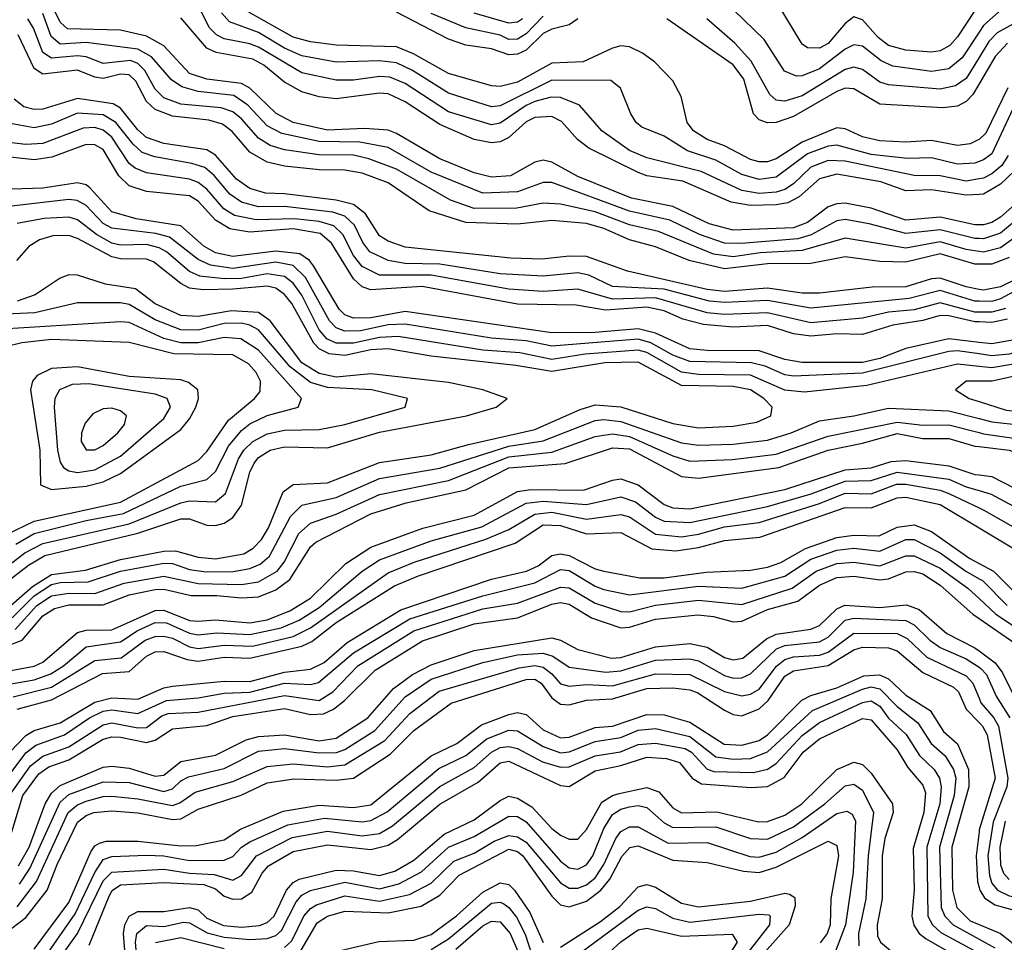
# Model space of a CAD drawing. Header units: inches. Extents: x 990535 to 1117859, y 769386 to 892122.
# Tile 783 of 1056: x 1077776 to 1080059, y 850789 to 852928. Entities that reach past the tile are written whole.
import ezdxf

# ---------------------------------------------------------------- set-up
doc = ezdxf.new("R2010")
doc.units = ezdxf.units.IN
doc.header["$MEASUREMENT"] = 0
doc.layers.add('B0875', color=7, linetype='Continuous')
doc.layers.add('B0885', color=7, linetype='Continuous')

msp = doc.modelspace()

# ---------------------------------------------------------------- linework, layer by layer
at = {"layer": 'B0875', "color": 5}
for points, elevation in [([(1080000, 852452.5), (1079990, 852452.4), (1079910, 852470), (1079830, 852463.6), (1079750, 852491), (1079690, 852502.6), (1079670, 852501.3), (1079650, 852493.8), (1079602.3, 852457.7), (1079570, 852445.5), (1079430, 852439.7), (1079374.8, 852454.8), (1079290, 852494.7), (1079194.1, 852514.1), (1079070, 852564.4), (1079010, 852597.4), (1078990, 852602.1), (1078970, 852597.9), (1078914, 852566), (1078870, 852562.6), (1078830, 852572.9), (1078750, 852605.6), (1078650, 852664.4), (1078630, 852671.6), (1078575.5, 852675.5), (1078490, 852672.2), (1078409.9, 852690), (1078370.6, 852710.6), (1078310, 852768.9), (1078290, 852780.4), (1078209.8, 852789.8), (1078170, 852803.4), (1078110, 852867.7), (1078070, 852889.4), (1078010, 852904), (1077886.9, 852906.9), (1077870, 852921.9), (1077830, 853005.6)], 3720), ([(1080000, 852559), (1079970, 852553.7), (1079910, 852566.2), (1079850, 852566.7), (1079690, 852599.7), (1079650, 852601.5), (1079610, 852586.1), (1079570, 852547.5), (1079550, 852534.4), (1079530, 852528), (1079490, 852525.1), (1079450, 852531.8), (1079356.1, 852576.1), (1079230, 852607.4), (1079190, 852624.8), (1079125.8, 852670), (1079073.9, 852730), (1079030, 852747.8), (1079008.5, 852748.5), (1078970, 852738.2), (1078950, 852729.3), (1078890, 852688.1), (1078870, 852684.1), (1078770, 852714.2), (1078670, 852779.8), (1078634.5, 852794.5), (1078610, 852796.6), (1078550, 852787.7), (1078510, 852787.4), (1078430, 852804.6), (1078330, 852864), (1078310, 852872.1), (1078250, 852883.9), (1078232.6, 852892.6), (1078215.6, 852910), (1078193.8, 852953.8)], 3660), ([(1080000, 852650.3), (1079999.7, 852650), (1079979.5, 852640.5), (1079950, 852636.5), (1079890, 852647.9), (1079830, 852644), (1079770, 852646.8), (1079730, 852656.1), (1079690, 852675), (1079670, 852677.2), (1079590, 852644), (1079530, 852605.6), (1079510, 852598.7), (1079490, 852598.5), (1079470, 852603.5), (1079410, 852635.9), (1079370, 852650.2), (1079338.4, 852670), (1079323.7, 852690), (1079309.5, 852750), (1079290, 852785.9), (1079247.5, 852830), (1079220.2, 852850), (1079190, 852864.7), (1079170, 852867.7), (1079150, 852862.2), (1079082.4, 852830), (1079010, 852827.4), (1078930, 852782.8), (1078890, 852772.8), (1078870, 852774.6), (1078770, 852802.9), (1078688.9, 852848.9), (1078650, 852864.9), (1078510, 852868.8), (1078450, 852876.6), (1078410, 852887.8), (1078293.4, 852953.4)], 3620), ([(1079990, 852949.6), (1079950, 852887.9), (1079932.1, 852867.9), (1079910, 852855.9), (1079890, 852852.7), (1079830, 852857.5), (1079790, 852868.4), (1079766.4, 852886.4), (1079730, 852927.4), (1079710, 852934.5), (1079690, 852919.2), (1079650, 852872.9), (1079630, 852861.6), (1079602.5, 852862.5), (1079590, 852871.6), (1079530, 852971.2)], 3520), ([(1080000, 852390.8), (1079970, 852394.9), (1079910, 852413), (1079830, 852398.7), (1079690, 852421.2), (1079590, 852392.6), (1079492.3, 852387.7), (1079430, 852378.1), (1079384.4, 852384.4), (1079257.2, 852437.2), (1079190, 852452.3), (1079110, 852482.3), (1079030, 852500.4), (1078990, 852502.3), (1078928.8, 852491.2), (1078830, 852490.5), (1078774.9, 852510), (1078650, 852581.1), (1078585.6, 852605.6), (1078550, 852613.8), (1078470, 852615), (1078390, 852626.4), (1078356.4, 852636.4), (1078330, 852653.2), (1078290, 852698.1), (1078270, 852714.1), (1078243.5, 852723.5), (1078150, 852732.2), (1078110, 852746.5), (1078090, 852766.6), (1078066.5, 852810), (1078050, 852826.2), (1078033.2, 852833.2), (1077970, 852826.1), (1077930, 852841.6), (1077910, 852844), (1077850, 852838.4), (1077830, 852852), (1077808.5, 852908.5), (1077795.4, 852930)], 3760), ([(1080000, 852420.5), (1079990, 852420.7), (1079910, 852441), (1079830, 852432.2), (1079745.1, 852454.9), (1079690, 852464.5), (1079670, 852461.9), (1079611, 852429), (1079580.2, 852419.8), (1079449.2, 852409.2), (1079410, 852410.1), (1079352, 852430), (1079283.3, 852463.3), (1079190, 852484.5), (1079010, 852550.4), (1078990, 852550.7), (1078930, 852529), (1078850, 852525.6), (1078730, 852574.5), (1078630, 852631.5), (1078564.3, 852644.3), (1078470, 852645.3), (1078383.8, 852663.8), (1078350, 852682.2), (1078304.8, 852730), (1078272.2, 852752.2), (1078190, 852761.2), (1078152, 852772), (1078128.4, 852788.4), (1078081.5, 852841.5), (1078050, 852859.4), (1077930, 852874.9), (1077870, 852871.5), (1077848.8, 852888.8), (1077830, 852942.4)], 3740), ([(1080000, 852522.7), (1079970, 852521), (1079890, 852533.5), (1079830, 852531.3), (1079772.1, 852552.1), (1079670, 852570.1), (1079630, 852559), (1079582.7, 852517.3), (1079556.5, 852503.5), (1079530, 852498.5), (1079470, 852497.2), (1079425.3, 852505.3), (1079313.6, 852553.6), (1079230, 852565.9), (1079210, 852573.4), (1079095.5, 852630), (1079069.3, 852650), (1079031.8, 852691.8), (1079010, 852703.5), (1078970, 852701.6), (1078950, 852691.4), (1078910, 852655.2), (1078890, 852645.1), (1078870, 852642.3), (1078830, 852650.4), (1078750, 852685.3), (1078670, 852737.9), (1078630, 852755.9), (1078610, 852757.8), (1078510, 852744.7), (1078470, 852749.1), (1078430, 852760.5), (1078390, 852783.4), (1078342.2, 852822.2), (1078316.8, 852836.8), (1078231.6, 852851.6), (1078210, 852862.1), (1078150, 852932.5)], 3680), ([(1080000, 852599.1), (1079990, 852595.3), (1079950, 852592.8), (1079890, 852607.5), (1079834, 852606), (1079750, 852615.2), (1079670, 852637.2), (1079650, 852635.1), (1079602.6, 852617.4), (1079530, 852562.9), (1079490, 852557.6), (1079450, 852569.2), (1079390, 852602.6), (1079324.2, 852624.2), (1079270, 852657.7), (1079218.6, 852678.6), (1079204.9, 852690), (1079193.2, 852710), (1079169.2, 852769.2), (1079146.8, 852786.8), (1079010, 852788), (1078890, 852727.9), (1078870, 852726.3), (1078770, 852758), (1078686.5, 852810), (1078650, 852827.6), (1078610, 852832.8), (1078510, 852829.5), (1078430, 852844.3), (1078390, 852862), (1078330, 852898.4), (1078262.8, 852922.8), (1078244, 852944)], 3640), ([(1079070, 852929.6), (1079050, 852915.7), (1079010, 852906.3), (1078990, 852895.6), (1078950, 852857.3), (1078930, 852848.1), (1078910, 852846.7), (1078870, 852860.4), (1078810, 852868.8), (1078770, 852883.1), (1078650, 852945.2)], 3580), ([(1078990, 852936.2), (1078950, 852894.8), (1078930, 852882.9), (1078910, 852882.3), (1078890, 852892.3), (1078810, 852909.3), (1078730, 852942.6)], 3560), ([(1078941.9, 852930), (1078930, 852922.2), (1078910, 852920), (1078830, 852943.3)], 3540), ([(1080000, 852779), (1079985.5, 852754.5), (1079970, 852738.3), (1079950, 852727.8), (1079916, 852724), (1079770, 852732.2), (1079710, 852767.5), (1079690, 852768.9), (1079670, 852761.4), (1079570, 852703.4), (1079530, 852689.3), (1079510, 852688.5), (1079490, 852695.9), (1079477.3, 852710), (1079455.1, 852790), (1079430, 852823.3), (1079276.2, 852930)], 3580), ([(1080000, 852840.1), (1079970, 852791.6), (1079945.7, 852774.3), (1079910, 852766.6), (1079790, 852777.3), (1079770, 852783.1), (1079730, 852812.3), (1079710, 852818.1), (1079690, 852812.8), (1079590, 852751.8), (1079550, 852739.2), (1079530, 852741.7), (1079514.7, 852754.7), (1079472.1, 852832.1), (1079433.8, 852873.8), (1079369.4, 852930)], 3560), ([(1080000, 852899.3), (1079960.8, 852839.2), (1079930, 852814.3), (1079890, 852807.5), (1079800.3, 852820.3), (1079772.9, 852832.9), (1079730, 852866.4), (1079710, 852869.4), (1079690, 852859.3), (1079630, 852814.3), (1079590, 852797.5), (1079576.9, 852796.9), (1079548.7, 852808.7), (1079502.2, 852882.2), (1079431.3, 852950)], 3540), ([(1080000, 852361.3), (1079990, 852361.3), (1079910, 852385), (1079830, 852365.6), (1079770, 852367.2), (1079690, 852378.6), (1079610, 852363.1), (1079510, 852361.8), (1079410, 852350.1), (1079328.4, 852370), (1079250, 852401.3), (1079190, 852417.7), (1079130, 852443.8), (1079090, 852455.2), (1079010, 852462.3), (1078930, 852454.3), (1078810, 852457.7), (1078725.1, 852485.1), (1078630, 852550), (1078570, 852572.1), (1078530, 852579.5), (1078470, 852580.1), (1078390, 852588.2), (1078350, 852597.4), (1078310, 852620.6), (1078268.6, 852668.6), (1078246.1, 852686.1), (1078214.8, 852694.8), (1078130, 852704.3), (1078090, 852719.4), (1078070, 852738.6), (1078045.7, 852785.7), (1078030, 852800.1), (1078010, 852801.5), (1077970, 852791.8), (1077950, 852794.8), (1077910, 852810.6), (1077830, 852801.3), (1077810, 852814.5), (1077772.8, 852892.7)], 3780), ([(1080000, 852302.9), (1079970, 852308.6), (1079910, 852328.6), (1079890, 852327), (1079830, 852308.7), (1079752.4, 852307.6), (1079630, 852294.3), (1079590, 852294.2), (1079510, 852305.8), (1079410, 852298), (1079370, 852302.6), (1079184.9, 852344.9), (1079090, 852379.4), (1079050, 852379.8), (1078987.2, 852372.8), (1078914.9, 852374.9), (1078670, 852400.5), (1078630, 852414.2), (1078610, 852426.9), (1078577.6, 852477.6), (1078550, 852499.6), (1078510, 852509.3), (1078390, 852524.6), (1078346, 852526), (1078310, 852536.8), (1078278.5, 852558.5), (1078230, 852614.2), (1078210, 852626.1), (1078110, 852641.2), (1078070, 852655), (1078050, 852672.4), (1078010, 852722.9), (1077993, 852733), (1077910, 852745.6), (1077830, 852720.6), (1077810, 852719.4), (1077785.6, 852725.6), (1077763.4, 852743.4)], 3820), ([(1080000, 852275.5), (1079990, 852275.6), (1079910, 852300.6), (1079838.2, 852281.8), (1079610, 852258.9), (1079510, 852277), (1079410, 852272.6), (1079375.4, 852275.4), (1079270, 852303.2), (1079150, 852309.2), (1079095.7, 852335.7), (1079070, 852340.9), (1078990, 852333.7), (1078890, 852338.7), (1078750, 852361.4), (1078670, 852363.1), (1078630, 852369.6), (1078588.1, 852390), (1078571.4, 852411.4), (1078551.9, 852451.9), (1078530, 852472.7), (1078502, 852482), (1078390, 852495.2), (1078330, 852493.8), (1078290, 852505.1), (1078263.6, 852523.6), (1078227, 852567), (1078205.2, 852585.2), (1078174.9, 852594.9), (1078089.7, 852609.7), (1078060.4, 852620.4), (1078039.1, 852639.1), (1077999.4, 852690), (1077970, 852707.4), (1077910, 852711.4), (1077850, 852685.6), (1077810, 852677.3), (1077750, 852687.8)], 3840), ([(1080000, 852250.2), (1079990, 852250.3), (1079910, 852271.4), (1079850, 852255.4), (1079790.3, 852249.7), (1079730, 852236.3), (1079610, 852225.4), (1079510, 852248.2), (1079410, 852244.6), (1079370, 852248.6), (1079250, 852283), (1079150, 852280.4), (1079070, 852303.5), (1078990, 852297.9), (1078910, 852303.4), (1078730, 852336.1), (1078610, 852335.9), (1078570, 852356.2), (1078550, 852381), (1078525.1, 852430), (1078504.2, 852450), (1078470, 852460.5), (1078413.4, 852466.6), (1078324, 852464), (1078274, 852474), (1078249.6, 852489.6), (1078210, 852535.3), (1078190, 852550.8), (1078170, 852558), (1078070, 852573), (1078043.7, 852583.7), (1078030, 852594.9), (1077990, 852656), (1077970, 852671.8), (1077950, 852677.8), (1077923.4, 852676.6), (1077830, 852641), (1077790, 852638.8), (1077743.8, 852643.8)], 3860), ([(1080000, 852227.3), (1079990, 852227.6), (1079930, 852241.7), (1079910, 852242.1), (1079870, 852230.9), (1079800.1, 852219.9), (1079730, 852198), (1079670, 852199.8), (1079610, 852194.1), (1079570, 852200), (1079510, 852219.2), (1079430, 852215.4), (1079361.3, 852221.3), (1079313.6, 852233.6), (1079270, 852253), (1079230, 852261.4), (1079134.4, 852254.4), (1079066, 852266), (1078930, 852268.3), (1078709.2, 852309.2), (1078590, 852301.4), (1078570, 852308.8), (1078550, 852327.2), (1078499.2, 852410), (1078472.5, 852432.5), (1078410, 852442.8), (1078310, 852435.2), (1078263.3, 852443.3), (1078230, 852463.6), (1078190, 852507.2), (1078170, 852519.5), (1078070, 852530), (1078030, 852543.1), (1078005.7, 852565.7), (1077970, 852626.7), (1077950, 852638.1), (1077930, 852638.6), (1077851, 852609), (1077810, 852603.1), (1077677.9, 852617.9)], 3880), ([(1080000, 852180), (1079930, 852188.5), (1079830, 852166.1), (1079770, 852142.8), (1079730, 852133.4), (1079590, 852133.6), (1079550, 852140.5), (1079490, 852160.5), (1079370, 852161), (1079330, 852165.3), (1079250, 852201.5), (1079210, 852211.6), (1079110, 852203.1), (1079010, 852202.4), (1078670, 852251.6), (1078590, 852236.5), (1078550, 852236.1), (1078530, 852243.9), (1078516.9, 852256.9), (1078457.5, 852357.5), (1078448.2, 852370), (1078425.3, 852385.3), (1078370, 852391.3), (1078270, 852379), (1078230, 852387.6), (1078203.1, 852403.1), (1078150, 852450.3), (1078046.3, 852466.3), (1077990, 852482.9), (1077938.5, 852538.5), (1077930, 852545.3), (1077910, 852550), (1077830, 852537.7), (1077710, 852533.8)], 3920), ([(1080000, 852153.2), (1079950, 852160.1), (1079930, 852158.6), (1079730, 852108.5), (1079570, 852101.7), (1079550, 852104.8), (1079504.6, 852124.6), (1079472.5, 852132.5), (1079330, 852135.3), (1079290, 852150.3), (1079239.3, 852179.3), (1079210, 852187.7), (1079010, 852170.9), (1078950, 852183.6), (1078870, 852189.8), (1078670, 852222.3), (1078630, 852220.6), (1078566.4, 852206.4), (1078530, 852206.3), (1078510, 852213.7), (1078494.3, 852230), (1078438.7, 852330), (1078410, 852358), (1078370, 852366.1), (1078270, 852351.6), (1078218.8, 852358.8), (1078190, 852372), (1078123.8, 852423.8), (1078092.1, 852432.1), (1077990, 852445.1), (1077970, 852455.5), (1077930, 852497), (1077909, 852509), (1077890, 852510.9), (1077730, 852493)], 3940), ([(1080000, 852124), (1079950, 852129.3), (1079739.6, 852080.4), (1079595.6, 852064.4), (1079550, 852069.3), (1079470, 852104.3), (1079350, 852105.7), (1079310, 852111.1), (1079230, 852156.6), (1079210, 852162.2), (1079087.1, 852152.9), (1079010, 852140.4), (1078935.4, 852155.4), (1078850, 852161.8), (1078653.4, 852193.4), (1078610, 852191.2), (1078550, 852178), (1078510, 852178.3), (1078488.2, 852188.2), (1078470, 852208.9), (1078430, 852289.7), (1078410, 852316.9), (1078390, 852332.5), (1078350, 852338.8), (1078290, 852328.4), (1078250, 852326.9), (1078193.4, 852333.4), (1078170, 852344.4), (1078116.6, 852390), (1078099.3, 852399.3), (1078070, 852406.5), (1078010, 852405), (1077990, 852410), (1077953.9, 852430), (1077910, 852464), (1077890, 852470.2), (1077832.7, 852467.3), (1077770, 852455.3)], 3960), ([(1077730, 851548.4), (1077805.9, 851614.1), (1077850, 851641.8), (1077928.4, 851651.6), (1078010, 851676.8), (1078110, 851696), (1078137, 851697), (1078190, 851681.9), (1078230, 851678), (1078295.6, 851690), (1078317.5, 851702.6), (1078337, 851723), (1078352.8, 851750), (1078386.7, 851833.4), (1078410, 851850.6), (1078490, 851854.6), (1078610, 851901.2), (1078730, 851919.3), (1078816.4, 851943.6), (1078970, 851977.9), (1079075.3, 852024.7), (1079110, 852035.1), (1079170, 852030.6), (1079290, 851991.6), (1079350, 851981.6), (1079430, 851985.7), (1079484.7, 851995.3), (1079517.7, 852010), (1079520.2, 852030), (1079500.8, 852050), (1079470, 852070.2), (1079430, 852077.8), (1079310, 852079.9), (1079210, 852134), (1079132.3, 852132.3), (1079010, 852112.2), (1078926.2, 852126.2), (1078730, 852148), (1078630, 852164.9), (1078590, 852162.7), (1078530, 852149.6), (1078493.4, 852153.4), (1078470, 852165.3), (1078458, 852178), (1078406.7, 852270), (1078390, 852290.9), (1078370, 852305.4), (1078350, 852310.5), (1078270, 852303.1), (1078201.6, 852301.6), (1078170, 852305.6), (1078150, 852316.1), (1078086.6, 852366.6), (1078070, 852372.9), (1078010, 852373.3), (1077990, 852378.2), (1077910, 852421.1), (1077890, 852427.6), (1077853.2, 852426.8), (1077822, 852418), (1077797.5, 852402.5), (1077769, 852370)], 3980), ([(1077700.9, 851590), (1077796.2, 851663.8), (1077834.3, 851685.7), (1078050, 851737.4), (1078150, 851770.8), (1078170, 851770.9), (1078210, 851756.6), (1078230, 851755.4), (1078250, 851761), (1078270, 851774.1), (1078290, 851802.3), (1078310, 851879.5), (1078319.9, 851900.1), (1078330, 851913.3), (1078356.6, 851930), (1078390, 851937.7), (1078490, 851935.5), (1078610, 851971.9), (1078812.2, 852010), (1078880.3, 852030), (1078906.4, 852050), (1078849.8, 852070), (1078770, 852087.1), (1078590, 852107.1), (1078510, 852099.4), (1078470, 852107.5), (1078430, 852132.5), (1078356.6, 852230), (1078330, 852249.2), (1078266.9, 852253.1), (1078190, 852239.8), (1078150, 852242), (1078090, 852269), (1078044.3, 852304.3), (1077975.2, 852315.2), (1077910, 852335.9), (1077890, 852336.3), (1077870, 852328.8), (1077812.4, 852290), (1077770, 852275.8)], 4020), ([(1077690, 851617.3), (1077787.9, 851692.1), (1077830, 851714), (1078030, 851759.6), (1078150, 851808), (1078170, 851812.5), (1078230, 851810.4), (1078253.1, 851830), (1078283.4, 851910), (1078296.1, 851930), (1078316.5, 851950), (1078350, 851968.2), (1078390, 851976.2), (1078470, 851978), (1078529.8, 851990), (1078669.7, 852030), (1078675.1, 852050), (1078592.4, 852070), (1078490, 852075.5), (1078450, 852087.2), (1078403, 852123), (1078330, 852209), (1078310, 852220.1), (1078290, 852224.5), (1078250, 852223.5), (1078190, 852208.3), (1078150, 852208.7), (1078090, 852232), (1078030, 852267.8), (1078010, 852272), (1077910, 852271.5), (1077811.4, 852248.6), (1077710, 852243.5)], 4040), ([(1077767.4, 851712.6), (1077810, 851736.9), (1077930, 851767), (1078016.6, 851783.4), (1078150, 851846.7), (1078210, 851861.8), (1078230, 851880.9), (1078260.5, 851939.5), (1078290, 851975.5), (1078310, 851991), (1078350, 852010.8), (1078422, 852030), (1078429.3, 852050), (1078330, 852162.1), (1078288.4, 852188.4), (1078250, 852191.3), (1078190, 852179), (1078150, 852178.8), (1078110, 852189.3), (1078030, 852226.1), (1078010, 852227.9), (1077710, 852208.7)], 4060), ([(1077745.3, 851734.7), (1077810, 851765.9), (1078010.1, 851809.9), (1078190, 851906.5), (1078210, 851927.3), (1078260.3, 851999.7), (1078320.8, 852050), (1078333.7, 852066.3), (1078334.5, 852090), (1078324, 852110), (1078306.5, 852130), (1078270, 852150.8), (1078133.2, 852153.2), (1078030, 852180), (1077850, 852186.3), (1077780.8, 852179.2), (1077743.6, 852170)], 4080), ([(1080000, 852090.2), (1079969.8, 852090.2), (1079945.8, 852070), (1079977.3, 852050), (1080000, 852042.9)], 3980), ([(1077758.4, 851541.6), (1077810, 851592.8), (1077850, 851618.5), (1077870, 851623.4), (1077934.9, 851625.1), (1078010, 851649.3), (1078110, 851668.4), (1078130, 851667.7), (1078170, 851653.6), (1078208.3, 851648.3), (1078271.2, 851648.8), (1078310, 851655.7), (1078333.9, 851666.1), (1078355.2, 851684.8), (1078403.8, 851776.2), (1078430, 851802.9), (1078510, 851820.4), (1078610, 851864.6), (1078750, 851888.7), (1078910, 851939.6), (1078990, 851952.1), (1079110, 851999.1), (1079130, 852001.3), (1079170, 851996.4), (1079310, 851946.9), (1079350, 851941.6), (1079430, 851944.2), (1079510, 851953.5), (1079564.9, 851970), (1079630, 851998.2), (1079710, 852009.5), (1079790, 852027.8), (1079930, 852021), (1080000, 852003.2)], 3960), ([(1077765.5, 851514.5), (1077815.8, 851570), (1077850, 851592.7), (1077890, 851598.8), (1077950, 851597.7), (1078018.1, 851621.9), (1078110, 851638.3), (1078190, 851620.8), (1078290, 851618.9), (1078330, 851624.9), (1078373.1, 851650), (1078389.1, 851670.9), (1078423.1, 851736.9), (1078450, 851761.3), (1078510, 851782.1), (1078610, 851827.6), (1078770, 851860), (1078910, 851914.6), (1079010, 851925.3), (1079110, 851962), (1079150, 851967.7), (1079190, 851961.5), (1079290, 851916.8), (1079330, 851904.9), (1079428.6, 851908.6), (1079530, 851921.2), (1079650, 851962.7), (1079810, 851995.1), (1079870, 851988.2), (1079930, 851988.6), (1080000, 851970.7)], 3940), ([(1077710, 851462.3), (1077782.2, 851490), (1077830, 851546.4), (1077856.9, 851563.1), (1077890, 851571.4), (1077970, 851571.3), (1078030, 851594.9), (1078090, 851607.3), (1078110, 851607.7), (1078173.6, 851593.6), (1078233.5, 851593.5), (1078290, 851587.6), (1078330, 851590.4), (1078370, 851606.4), (1078402.4, 851630), (1078450, 851706.1), (1078462.8, 851717.2), (1078590, 851782.2), (1078672.1, 851807.9), (1078810, 851838.4), (1078910, 851888.8), (1079040.9, 851899.1), (1079150, 851935.6), (1079190, 851933), (1079310, 851869.2), (1079350, 851865.2), (1079536.1, 851890), (1079650, 851930.5), (1079730, 851946.4), (1079810, 851969), (1079870, 851957.4), (1079930, 851957.2), (1079990, 851939.6), (1080000, 851938.4)], 3920), ([(1077743, 851417), (1077810, 851429.7), (1077830, 851438.8), (1077910, 851507.6), (1077930, 851512.7), (1077990, 851513.7), (1078090, 851558.3), (1078110, 851559), (1078170, 851535.6), (1078190, 851533.4), (1078230, 851536.6), (1078310, 851529.8), (1078350, 851536.9), (1078402.4, 851557.6), (1078450, 851587.1), (1078532.5, 851667.5), (1078590, 851705.4), (1078710.7, 851749.3), (1078830, 851779.8), (1078930, 851834.5), (1078961.1, 851838.9), (1079082.8, 851837.2), (1079150, 851860.8), (1079170, 851863.6), (1079210, 851849.6), (1079270, 851804.5), (1079290, 851796.6), (1079330, 851794.5), (1079550, 851838.6), (1079690, 851884.6), (1079750, 851889.4), (1079796, 851904), (1079830, 851906), (1079930, 851894.1), (1079990, 851873.7), (1080000, 851872.6)], 3880), ([(1077752, 851388), (1077810, 851398), (1077848.5, 851411.5), (1077877.5, 851430), (1077930, 851474.4), (1078010, 851485.5), (1078048.3, 851511.7), (1078090, 851530.6), (1078116.1, 851530), (1078170, 851505.9), (1078190, 851501.9), (1078233.2, 851506.8), (1078310, 851502.8), (1078382, 851518), (1078423.9, 851536.1), (1078470, 851565.3), (1078570.2, 851649.8), (1078610, 851675.9), (1078730, 851719.9), (1078847.4, 851752.6), (1078950, 851807.2), (1078990, 851811.6), (1079090, 851804.3), (1079170, 851822.1), (1079203.7, 851810), (1079250, 851775.1), (1079270, 851765.8), (1079330, 851762.8), (1079510, 851799.3), (1079611.1, 851828.9), (1079690, 851858.6), (1079750, 851859.8), (1079810, 851878.8), (1079930, 851862.9), (1079970, 851845.1), (1080000, 851836.3)], 3860), ([(1077761.4, 851358.6), (1077850, 851381.1), (1077950, 851442.4), (1078011.5, 851448.5), (1078066.7, 851490), (1078090, 851498.2), (1078110, 851499.3), (1078130, 851494.1), (1078170, 851474.3), (1078190, 851470.2), (1078250, 851478.1), (1078316.1, 851476.1), (1078410, 851497.9), (1078450, 851518), (1078630, 851645.9), (1078690.6, 851670.6), (1078856.4, 851723.6), (1078910, 851746.6), (1078970, 851781.8), (1079010, 851786.5), (1079090, 851770.4), (1079170, 851780.7), (1079190, 851775.4), (1079250, 851735.8), (1079310, 851729.6), (1079350, 851735.5), (1079410, 851752.2), (1079490, 851762.2), (1079630, 851806.2), (1079690, 851830.5), (1079750, 851829.2), (1079808.8, 851851.2), (1079830, 851851.6), (1079910, 851837.5), (1079929.8, 851829.8), (1080000, 851796.1)], 3840), ([(1077770.3, 851330), (1077850, 851351.4), (1077967.9, 851412.1), (1078030, 851417.2), (1078070, 851452.3), (1078090, 851462.3), (1078110, 851463.7), (1078164.6, 851444.6), (1078190, 851440.8), (1078250, 851450), (1078310, 851447.9), (1078430, 851475.9), (1078453.5, 851486.5), (1078510, 851530.8), (1078644.7, 851615.3), (1078701, 851639), (1078925.1, 851714.9), (1078990, 851756.8), (1079030, 851755.8), (1079090, 851736.5), (1079170, 851739.6), (1079241.4, 851701.4), (1079297.1, 851697.1), (1079350, 851704.6), (1079410, 851720.7), (1079491.8, 851728.2), (1079690, 851797.3), (1079750, 851796.1), (1079810, 851819.7), (1079830, 851821.3), (1079910, 851804.3), (1080000, 851750.1)], 3820), ([(1077753.4, 851230), (1077790, 851268.7), (1077810, 851280), (1077870, 851298.1), (1077950, 851346.2), (1077990, 851356.2), (1078050, 851352.9), (1078110, 851379), (1078130, 851383), (1078250, 851394.3), (1078310, 851394.1), (1078390, 851415.9), (1078450, 851422.8), (1078481.8, 851438.2), (1078535.5, 851484.5), (1078659.9, 851560.2), (1078870, 851631.2), (1078950.7, 851649.3), (1078978.1, 851661.9), (1079010, 851686.1), (1079030, 851690), (1079050, 851686.1), (1079110, 851655.4), (1079130, 851649.8), (1079214, 851634), (1079270, 851633.9), (1079367.1, 851647.2), (1079470, 851651.6), (1079510, 851659.2), (1079540.5, 851670), (1079597.5, 851702.5), (1079670, 851728), (1079710, 851733.2), (1079768.6, 851731.4), (1079810, 851751.7), (1079850, 851757.3), (1079890, 851741.7), (1079978.8, 851678.8), (1080000, 851667.7)], 3780), ([(1077731.6, 851150), (1077790, 851228.8), (1077813.5, 851246.5), (1077879.9, 851270), (1077937.9, 851310), (1077970, 851325.1), (1077990, 851328.3), (1078050, 851319.4), (1078116.8, 851350), (1078190, 851355.7), (1078250, 851366.7), (1078310, 851368.8), (1078390, 851389.9), (1078450, 851387), (1078468.7, 851391.3), (1078550, 851460.3), (1078680.8, 851539.2), (1078850, 851592.2), (1078970, 851622.3), (1079030, 851653.2), (1079050, 851651.2), (1079110, 851614.6), (1079130, 851607), (1079190, 851594.7), (1079350, 851614.9), (1079450, 851610.2), (1079550, 851638.1), (1079610, 851677.2), (1079670, 851698.4), (1079710, 851702.7), (1079770, 851696.4), (1079830, 851723.2), (1079850, 851723.2), (1079910, 851691.8), (1079969.4, 851649.4), (1080000, 851632.2)], 3760), ([(1077752.9, 851130), (1077801.2, 851198.8), (1077830, 851220.8), (1077890, 851242.1), (1077970, 851293.8), (1077990, 851298.4), (1078050, 851286.3), (1078070, 851287.5), (1078105.5, 851314.5), (1078120.5, 851319.5), (1078190, 851323.1), (1078390, 851361.7), (1078470, 851349.7), (1078501.8, 851370), (1078559.8, 851430), (1078690, 851511), (1078850, 851562.1), (1078930, 851575.6), (1079030, 851612.7), (1079050, 851610.8), (1079110, 851575.8), (1079170, 851555.8), (1079190, 851555.7), (1079250, 851570.6), (1079350, 851582.1), (1079450, 851572.3), (1079566.6, 851610), (1079622.3, 851650), (1079670, 851667.5), (1079710, 851670.7), (1079770, 851662.4), (1079830, 851685.1), (1079850, 851685.1), (1079910, 851656.3), (1079974.3, 851610), (1080000, 851586.2)], 3740), ([(1077753.1, 851030), (1077783.7, 851130), (1077820.3, 851179.7), (1077843.6, 851196.4), (1077890, 851212.6), (1077970, 851260.5), (1077990, 851265.9), (1078010, 851264.9), (1078070, 851252.3), (1078090, 851258), (1078130, 851284.3), (1078210, 851291.6), (1078270, 851312.6), (1078390, 851331.3), (1078450, 851317.8), (1078480.7, 851319.3), (1078503.3, 851330), (1078529, 851350), (1078600, 851420), (1078710, 851487.8), (1078830, 851527.5), (1078930, 851541.5), (1079010, 851573.3), (1079030, 851576.8), (1079050, 851572.9), (1079101.4, 851541.4), (1079170, 851518), (1079190, 851519.8), (1079250, 851538.5), (1079348.4, 851548.4), (1079384.7, 851544.7), (1079430, 851532.3), (1079450, 851534), (1079510, 851560.6), (1079580.2, 851579.8), (1079630, 851617.4), (1079670, 851635), (1079710, 851638), (1079770, 851629.4), (1079790, 851632.1), (1079830, 851647.9), (1079850, 851648.8), (1079870, 851643.6), (1079910, 851617.5), (1079985.3, 851550), (1080000, 851539.9)], 3720), ([(1077773.2, 850966.8), (1077797.9, 851010), (1077835.2, 851110), (1077850, 851134.7), (1077870, 851153), (1077970, 851195), (1077990, 851197.7), (1078030, 851192.8), (1078090, 851174.2), (1078110, 851176.7), (1078150, 851208.3), (1078230, 851223.5), (1078301.4, 851258.6), (1078330, 851266.4), (1078390, 851270.6), (1078470, 851256.6), (1078510, 851262.8), (1078583.5, 851310), (1078642.7, 851377.3), (1078687.1, 851410), (1078730, 851432.7), (1078830, 851465.5), (1079010, 851495.4), (1079030, 851490.1), (1079070, 851468.4), (1079148, 851448), (1079170, 851449.9), (1079250, 851474.3), (1079330, 851481.7), (1079370, 851473.3), (1079410, 851449.6), (1079430, 851443.9), (1079452.2, 851447.8), (1079507.5, 851492.5), (1079530, 851503.9), (1079610, 851515.2), (1079630, 851523.8), (1079670, 851562.4), (1079689.2, 851570.8), (1079770, 851565.8), (1079831.8, 851571.8), (1079861.1, 851561.1), (1079925.1, 851505.1), (1079990, 851472.1), (1080000, 851464.7)], 3680), ([(1077775.7, 850924.4), (1077799.5, 850960.5), (1077870, 851114), (1077890, 851131.6), (1077970, 851161.7), (1078030, 851159.6), (1078110, 851139.1), (1078130, 851145), (1078150, 851164), (1078167.1, 851172.9), (1078250, 851192.1), (1078330, 851232.7), (1078390, 851238.6), (1078470, 851228.2), (1078510.6, 851229.4), (1078530, 851236.6), (1078599.7, 851280.3), (1078670, 851358.5), (1078730, 851399.7), (1078850, 851437.6), (1078930, 851455.4), (1078990, 851459.3), (1079012.4, 851452.4), (1079050, 851427.1), (1079135.2, 851415.2), (1079170, 851418.6), (1079250, 851443), (1079330, 851446.6), (1079350, 851442), (1079410, 851407.6), (1079430, 851401.9), (1079450, 851402.4), (1079470, 851411.5), (1079530.2, 851469.8), (1079550, 851477.4), (1079630, 851486), (1079650, 851496.8), (1079690, 851536.1), (1079710, 851540.5), (1079830, 851535.5), (1079850, 851525.2), (1079885.6, 851490), (1079910, 851472.7), (1079970, 851446.4), (1080000, 851426.8)], 3660), ([(1077770, 850871.9), (1077815.2, 850930), (1077888.4, 851090), (1077910, 851108.4), (1077930, 851116.4), (1077970, 851127.7), (1077990, 851128.1), (1078050, 851122.2), (1078130, 851106.6), (1078147.5, 851112.5), (1078182.8, 851137.2), (1078270, 851161.8), (1078350, 851197.2), (1078410, 851203), (1078490, 851196.3), (1078530, 851200.7), (1078622.8, 851257.2), (1078680.2, 851319.8), (1078748.8, 851371.2), (1078934.1, 851425.9), (1078970, 851431.2), (1078990, 851426.8), (1079010, 851412), (1079030, 851388.8), (1079050, 851382.9), (1079090, 851386.7), (1079150, 851384), (1079250, 851411.7), (1079330, 851410.4), (1079410, 851370.9), (1079450, 851360.7), (1079470, 851364.3), (1079490, 851376.4), (1079530.2, 851429.8), (1079550, 851445.1), (1079570, 851450.9), (1079630, 851455), (1079650, 851461.9), (1079710, 851506.3), (1079810, 851505.1), (1079833.7, 851493.7), (1079878.9, 851450), (1079970, 851407), (1079986, 851390), (1080000, 851355.5)], 3640), ([(1077758.2, 850821.8), (1077790, 850846.8), (1077840, 850910), (1077863.3, 850970), (1077910, 851067.5), (1077930, 851083.4), (1077947.9, 851090), (1077990, 851094.2), (1078050, 851089.1), (1078130, 851074.4), (1078150, 851075.8), (1078190, 851097.7), (1078289.8, 851130.2), (1078350, 851159.4), (1078411.4, 851168.6), (1078510, 851165.3), (1078550, 851169.9), (1078634.8, 851225.2), (1078690, 851280.3), (1078776.6, 851343.4), (1078950, 851398.2), (1078970, 851399.1), (1078985.3, 851390), (1079010, 851356), (1079030, 851341.7), (1079050, 851339.5), (1079090, 851350.8), (1079150, 851353.5), (1079230, 851377.5), (1079290, 851379.5), (1079330, 851374.6), (1079347.8, 851367.8), (1079410, 851327.5), (1079430, 851317.5), (1079450, 851314.7), (1079490, 851330.7), (1079511.3, 851350), (1079550, 851406.1), (1079570, 851419), (1079650, 851431.2), (1079710, 851467.1), (1079730, 851473.4), (1079790, 851471.6), (1079810, 851465), (1079870, 851414.6), (1079941, 851381), (1079952.3, 851370), (1079970, 851330), (1080000, 851298.5)], 3620), ([(1077810, 850773.1), (1077890, 850881.8), (1077941.1, 850998.9), (1077950, 851012.9), (1077960.8, 851019.2), (1077976.4, 851023.6), (1078050, 851023.9), (1078150, 851012.8), (1078186.1, 851013.9), (1078250, 851027.2), (1078288.3, 851051.7), (1078386.6, 851093.4), (1078470, 851107), (1078550, 851101.5), (1078590, 851108), (1078730, 851221.8), (1078789.6, 851250.4), (1078846.5, 851293.5), (1078910, 851317.5), (1078930, 851321.8), (1078950, 851317.4), (1078990, 851282.2), (1079030, 851263.6), (1079050, 851265.2), (1079110, 851287), (1079150, 851290.4), (1079230, 851317.8), (1079270, 851316.3), (1079330, 851299.7), (1079409, 851249), (1079450, 851246.7), (1079490, 851257.4), (1079510, 851270), (1079589.4, 851350.6), (1079610, 851361.8), (1079670, 851378.9), (1079732.9, 851407.1), (1079769.1, 851409.1), (1079790, 851400), (1079830, 851362.2), (1079886.6, 851326.6), (1079918, 851278), (1079950, 851249.1), (1079975.5, 851190), (1079976.3, 851150), (1079937.2, 851010), (1079938.7, 850910), (1079948.5, 850870), (1079979.2, 850839.2), (1080000, 850830.5)], 3580), ([(1077830.9, 850749.1), (1077904.4, 850855.6), (1077950, 850951), (1077970, 850981.6), (1077990, 850988.6), (1078070, 850991.2), (1078110, 850989.6), (1078170, 850978.8), (1078250, 850979.9), (1078270, 850988.3), (1078290.1, 851009.9), (1078310, 851022.4), (1078398.1, 851061.9), (1078483, 851077), (1078570, 851069), (1078590, 851071.5), (1078628.3, 851091.7), (1078747.7, 851192.3), (1078810, 851222.4), (1078858.7, 851261.3), (1078910, 851280.8), (1078930, 851279.3), (1078990, 851243.4), (1079030, 851228.7), (1079050, 851230.9), (1079110, 851254.8), (1079170, 851264.2), (1079210, 851280.9), (1079250, 851285), (1079330, 851266.8), (1079390, 851219.3), (1079430, 851213.7), (1079470, 851215.4), (1079510, 851231), (1079613.6, 851326.4), (1079730, 851376.2), (1079750, 851381.8), (1079770, 851377.1), (1079810, 851336.2), (1079858.3, 851298.3), (1079889.1, 851250), (1079921.5, 851221.5), (1079941.2, 851190), (1079946.1, 851170), (1079942.4, 851130), (1079908.6, 851010), (1079912.3, 850870), (1079921, 850850), (1079940.3, 850830), (1080000, 850796.8)], 3560), ([(1077850, 850725.5), (1077910.5, 850809.5), (1077970, 850931.9), (1077990, 850952.1), (1078110, 850959.1), (1078170, 850949.3), (1078226.9, 850946.9), (1078270, 850933.3), (1078290, 850944.1), (1078325.2, 850990), (1078407.8, 851032.2), (1078490, 851047), (1078570, 851036.3), (1078610, 851041.8), (1078640.5, 851059.5), (1078750, 851150.9), (1078830, 851194.7), (1078869.7, 851230.2), (1078890, 851241.3), (1078910, 851243.2), (1078930, 851238.8), (1078987.8, 851207.8), (1079030, 851195.1), (1079050, 851196.2), (1079110, 851221.9), (1079169, 851231), (1079210, 851247.5), (1079250, 851250.9), (1079318.5, 851238.5), (1079333.2, 851230), (1079370, 851190.5), (1079385.6, 851185.6), (1079477.3, 851182.7), (1079509.4, 851190.6), (1079530, 851203.7), (1079590, 851268.5), (1079630, 851298.6), (1079730, 851344.9), (1079750, 851348.8), (1079770, 851336.9), (1079790, 851309.3), (1079831.2, 851271.2), (1079862, 851222), (1079895.8, 851190), (1079908, 851170), (1079912.1, 851150), (1079908.8, 851110), (1079879, 851010), (1079881.7, 850850), (1079891.9, 850830), (1079911.8, 850811.8), (1079988.9, 850770)], 3540), ([(1077936.9, 850783.1), (1077983.3, 850896.7), (1077990.6, 850909.4), (1078010, 850922.8), (1078110, 850928.2), (1078203, 850923), (1078230, 850913.1), (1078250, 850896.5), (1078270, 850889.1), (1078290, 850890), (1078314.5, 850905.5), (1078338, 850950), (1078353.1, 850966.9), (1078410, 851000), (1078490, 851015.6), (1078590, 851004.2), (1078630, 851014.8), (1078652, 851028), (1078750, 851109.6), (1078839.2, 851160.7), (1078890, 851205.5), (1078910, 851209.6), (1079030, 851152.8), (1079049.6, 851150.4), (1079110, 851186.6), (1079170, 851198.9), (1079230, 851218.7), (1079275.3, 851215.3), (1079305.9, 851205.9), (1079335, 851170), (1079357, 851157), (1079471.5, 851148.5), (1079510, 851150.8), (1079548.4, 851171.6), (1079592.2, 851230), (1079630, 851261), (1079730, 851308.5), (1079750, 851305.3), (1079810, 851235.6), (1079834.9, 851194.9), (1079870, 851154), (1079876.1, 851136.1), (1079872.2, 851090), (1079847.1, 851007.1), (1079849.3, 850910), (1079844.5, 850850), (1079848.9, 850828.9), (1079861.2, 850810), (1079877.3, 850797.3), (1079966.2, 850746.2)], 3520), ([(1078021.2, 850750), (1078016.9, 850810), (1078020, 850830), (1078030.3, 850849.7), (1078050, 850860.5), (1078110, 850861.1), (1078170, 850870.2), (1078190, 850864.3), (1078210, 850845.2), (1078248.3, 850828.3), (1078290, 850824.6), (1078332, 850828), (1078350, 850835.3), (1078365.7, 850850), (1078394.5, 850910), (1078410, 850928.1), (1078423.9, 850936.1), (1078510, 850956.5), (1078550, 850954.8), (1078610, 850944.4), (1078645.4, 850954.6), (1078690, 850979.4), (1078760.3, 851039.7), (1078830, 851073.4), (1078890, 851118.4), (1078910, 851128), (1078930, 851123.6), (1078963.5, 851103.5), (1079010, 851052.9), (1079030, 851037.6), (1079050, 851028.2), (1079070, 851028.3), (1079090, 851050.9), (1079125.8, 851114.2), (1079150, 851129.8), (1079165.8, 851134.2), (1079230, 851148), (1079257.9, 851137.9), (1079290, 851101.4), (1079310, 851089.1), (1079392, 851091.9), (1079488.7, 851068.7), (1079510, 851069.2), (1079550, 851083.8), (1079589.4, 851110), (1079670, 851190.3), (1079710, 851207), (1079730, 851201.5), (1079750, 851181.5), (1079799.4, 851110), (1079800.8, 851090), (1079782, 851030), (1079775.4, 850990), (1079775.5, 850890), (1079764, 850830), (1079764.6, 850804.6), (1079771.5, 850790), (1079794.4, 850770)], 3480), ([(1078050, 850725.3), (1078044.5, 850790), (1078047.4, 850810), (1078070, 850828), (1078110, 850826.3), (1078156, 850836), (1078170, 850834.4), (1078211.1, 850811.1), (1078250, 850801.1), (1078310, 850796.2), (1078350, 850798.3), (1078370, 850805.3), (1078383.4, 850816.6), (1078416.9, 850883.1), (1078430, 850898.5), (1078450, 850909.5), (1078530, 850928.8), (1078610, 850913.2), (1078654.8, 850925.2), (1078707.6, 850952.4), (1078770, 851009.7), (1078830, 851034.5), (1078910, 851082), (1078930, 851080.8), (1078950, 851068.7), (1079030, 850977.5), (1079050, 850962), (1079070, 850959.2), (1079090, 850969), (1079104.9, 850990), (1079130, 851053.5), (1079150, 851085.4), (1079170, 851098), (1079190, 851103.7), (1079210, 851106.1), (1079230, 851101.9), (1079270, 851066), (1079290, 851055.5), (1079390, 851057), (1079470, 851029.8), (1079510, 851028.8), (1079570, 851056.9), (1079642.3, 851110), (1079690, 851151.9), (1079710, 851155.9), (1079730, 851141.7), (1079755.7, 851090), (1079742.9, 850990), (1079737.9, 850890), (1079720.9, 850810), (1079721.2, 850781.1)], 3460), ([(1078390, 850777.4), (1078407.2, 850792.8), (1078434.8, 850850), (1078450, 850868.1), (1078463.8, 850876.2), (1078530, 850897.2), (1078610, 850884.4), (1078679.9, 850900.1), (1078730, 850926.5), (1078782.2, 850977.8), (1078830, 850996.1), (1078876.2, 851023.8), (1078910, 851037.2), (1078930, 851033.8), (1078950, 851021.6), (1079030, 850927.1), (1079050, 850915.2), (1079070, 850914.5), (1079090, 850922.5), (1079110, 850938.7), (1079130.6, 850970), (1079157.9, 851030), (1079170, 851046), (1079190, 851057.2), (1079210, 851057.1), (1079279.5, 851019.5), (1079370, 851020.6), (1079468.4, 850988.4), (1079490, 850986.4), (1079530, 850998.3), (1079590, 851032.3), (1079670, 851088.3), (1079693.3, 851093.3), (1079706.2, 851086.2), (1079713.6, 851070), (1079708.4, 850951.6), (1079690.7, 850830), (1079660.3, 850750)], 3440), ([(1080000, 851045.8), (1079993.3, 850990), (1079996.3, 850930), (1080000, 850916.2)], 3620), ([(1078428.5, 850771.5), (1078465.4, 850834.6), (1078489.8, 850850.2), (1078530, 850861.4), (1078630, 850857.5), (1078707.2, 850872.8), (1078750, 850898.3), (1078795, 850945), (1078910, 851004.9), (1078930, 851000), (1078942.7, 850990), (1079010, 850896.7), (1079030, 850876.5), (1079050, 850871.3), (1079090, 850884.9), (1079123.6, 850910), (1079144.2, 850935.8), (1079172, 850988), (1079190.5, 851009.5), (1079210, 851013), (1079290, 850980.1), (1079370, 850974.7), (1079454, 850954), (1079490, 850951.5), (1079530, 850963.5), (1079650, 851023.5), (1079670, 851013.4), (1079674.6, 850990), (1079656.2, 850890), (1079655.2, 850830), (1079647.8, 850810), (1079631.5, 850788.5)], 3420), ([(1078510, 850767.7), (1078608.4, 850791.6), (1078690, 850794.6), (1078730, 850807.4), (1078788.9, 850851.1), (1078850, 850905.6), (1078890, 850927.6), (1078910, 850923.5), (1078922.8, 850910), (1078958.6, 850858.6), (1078990, 850789.3)], 3380), ([(1079030, 850778.4), (1079122.7, 850837.3), (1079167.7, 850872.3), (1079210, 850917.6), (1079230, 850923.6), (1079250, 850917), (1079310, 850880.4), (1079350, 850871.7), (1079470, 850885), (1079550, 850903), (1079560.9, 850900.9), (1079573, 850893), (1079573.8, 850873.8), (1079559.9, 850830), (1079471, 850730)], 3380), ([(1078730, 850772.4), (1078770, 850797.6), (1078870, 850880.4), (1078890, 850882.8), (1078898.2, 850878.2), (1078910, 850870.3), (1078927.7, 850847.7), (1078948, 850808), (1078970, 850738.4)], 3360), ([(1079030, 850731), (1079210, 850864.1), (1079230, 850871.6), (1079250, 850868.1), (1079290, 850845.1), (1079330, 850836.4), (1079490, 850854.3), (1079513, 850853), (1079516.2, 850850), (1079514.2, 850830), (1079421, 850710)], 3360), ([(1078786.8, 850773.2), (1078850, 850827.4), (1078870, 850838.4), (1078890, 850836.7), (1078913.4, 850810), (1078930, 850770)], 3340), ([(1079117.3, 850742.7), (1079170, 850790.5), (1079210, 850818), (1079230, 850822.5), (1079310, 850803.8), (1079428, 850808.1), (1079439.7, 850790), (1079387.6, 850710)], 3340), ([(1078090.7, 850789.3), (1078150, 850800.4), (1078250, 850774.9)], 3440)]:
    msp.add_lwpolyline(points, dxfattribs=dict(at, elevation=elevation))
for points, elevation in [([(1077910, 852123), (1077850, 852119.4), (1077817, 852103), (1077806.1, 852090), (1077801.2, 852070), (1077822.7, 851930), (1077824.1, 851850), (1077850, 851838.7), (1077930, 851846.7), (1077970, 851857.1), (1078010, 851876.2), (1078150, 851978.3), (1078170, 852002.8), (1078184.5, 852030), (1078191, 852050), (1078189.2, 852070), (1078167.2, 852087.2), (1078150, 852092.9), (1078030, 852100.8)], 4120), ([(1077936.4, 852083.6), (1077897.6, 852082.4), (1077868.3, 852070), (1077857.9, 852050), (1077856.4, 852030), (1077863.9, 851930), (1077870, 851902.6), (1077877.6, 851890), (1077890, 851882.2), (1077910, 851878.4), (1077950, 851884.2), (1078010, 851916.3), (1078110, 852003.4), (1078125.8, 852030), (1078118.2, 852050), (1078090, 852060.2)], 4140), ([(1077990, 852027.3), (1077970, 852026.3), (1077945.4, 852014.6), (1077927.6, 851992.4), (1077919.6, 851970), (1077918.4, 851950), (1077930, 851931), (1077950, 851931.1), (1077970, 851941.2), (1078003.9, 851970), (1078019.2, 851990), (1078024.1, 852010), (1078010, 852021)], 4160)]:
    msp.add_lwpolyline(points, close=True, dxfattribs=dict(at, elevation=elevation))
at = {"layer": 'B0885', "color": 5}
for points, elevation in [([(1080110, 853004.2), (1080010, 852914.6), (1080000, 852899.3)], 3540), ([(1080100.8, 852930), (1080042.2, 852897.8), (1080022.9, 852877.1), (1080000, 852840.1)], 3560), ([(1080066.1, 852873.9), (1080037.6, 852842.4), (1080000, 852779)], 3580), ([(1080066.7, 852770), (1080015.4, 852664.6), (1080000, 852650.3)], 3620), ([(1080078.6, 852721.4), (1080030, 852617.4), (1080010, 852602.8), (1080000, 852599.1)], 3640), ([(1080067.2, 852612.8), (1080052.6, 852590), (1080030, 852570.4), (1080010, 852560.8), (1080000, 852559)], 3660), ([(1080082.5, 852577.5), (1080050, 852546.5), (1080010, 852523.3), (1080000, 852522.7)], 3680), ([(1080090, 852506.1), (1080049.5, 852470), (1080030, 852458.1), (1080010, 852452.7), (1080000, 852452.5)], 3720), ([(1080110, 852483.1), (1080050, 852433.4), (1080010, 852420.2), (1080000, 852420.5)], 3740), ([(1080130, 852456.7), (1080050, 852399), (1080010.7, 852389.3), (1080000, 852390.8)], 3760), ([(1080070, 852376.6), (1080030, 852361.3), (1080000, 852361.3)], 3780), ([(1080130, 852348.3), (1080050, 852308.4), (1080010, 852301), (1080000, 852302.9)], 3820), ([(1080110, 852313.6), (1080050, 852280.8), (1080030, 852275), (1080000, 852275.5)], 3840), ([(1080061.2, 852258.8), (1080030, 852249.7), (1080000, 852250.2)], 3860), ([(1080066.3, 852233.7), (1080030, 852226.2), (1080000, 852227.3)], 3880), ([(1080000, 851938.4), (1080070, 851929.9), (1080150, 851898.4), (1080192.9, 851872.9), (1080270, 851807.3), (1080290, 851801), (1080307.2, 851812.8), (1080312.3, 851827.7), (1080316.9, 851910), (1080335, 852055), (1080333.9, 852090), (1080312.9, 852112.9), (1080182.8, 852182.8), (1080150, 852194.1), (1080130, 852194.7), (1080030, 852176.4), (1080000, 852180)], 3920), ([(1080000, 851970.7), (1080010, 851968.1), (1080113.4, 851953.4), (1080170, 851938.1), (1080230, 851902.6), (1080250, 851898.2), (1080270, 851907.2), (1080290, 851952.8), (1080297.5, 851990), (1080297.5, 852070), (1080288.1, 852090), (1080261.5, 852110), (1080190, 852149.3), (1080144.6, 852164.6), (1080110, 852163.3), (1080070, 852153), (1080030, 852149), (1080000, 852153.2)], 3940), ([(1080000, 852003.2), (1080030, 851995.6), (1080170, 851980.4), (1080230, 851968.6), (1080250, 851978.8), (1080255.6, 851990), (1080262.2, 852017.8), (1080262.8, 852050), (1080250, 852080.1), (1080214.3, 852110), (1080170, 852130.7), (1080130, 852138.3), (1080030, 852120.9), (1080000, 852124)], 3960), ([(1080000, 852042.9), (1080063, 852023), (1080130, 852016.2), (1080190, 852023.2), (1080210, 852035.6), (1080214.7, 852050), (1080208.6, 852070), (1080188.3, 852090), (1080150, 852106.5), (1080110, 852107.6), (1080030.1, 852090.1), (1080000, 852090.2)], 3980), ([(1080000, 851872.6), (1080030, 851869.4), (1080134.9, 851814.9)], 3880), ([(1080000, 851836.3), (1080028.1, 851828.1), (1080110, 851784.1)], 3860), ([(1080000, 851796.1), (1080010.9, 851790.9), (1080090, 851745.9)], 3840), ([(1080000, 851750.1), (1080081.3, 851701.2), (1080140.5, 851640.5), (1080198.6, 851598.6), (1080215.9, 851575.9), (1080249.4, 851469.4), (1080294.3, 851410), (1080304.3, 851390), (1080310.2, 851350), (1080310.7, 851290.7), (1080320.4, 851280.4), (1080330, 851276), (1080382.5, 851297.5), (1080410, 851300.6), (1080510, 851261.7), (1080607.1, 851247.1), (1080634.9, 851234.9), (1080707.2, 851170), (1080750, 851094.5), (1080801.5, 851050), (1080848.9, 850988.9), (1080892.4, 850950), (1080937, 850877), (1081044.7, 850784.7)], 3820), ([(1080000, 851667.7), (1080033.7, 851650), (1080090, 851593.6)], 3780), ([(1080000, 851632.2), (1080007.9, 851627.9), (1080065.2, 851570)], 3760), ([(1080000, 851586.2), (1080039.2, 851550), (1080110, 851502.7)], 3740), ([(1080000, 851539.9), (1080082.9, 851482.9)], 3720), ([(1080000, 851464.7), (1080037.3, 851437.3), (1080054.2, 851414.2), (1080100.5, 851320.5)], 3680), ([(1080000, 851426.8), (1080004.1, 851424.1), (1080017.1, 851410), (1080039.9, 851359.8), (1080071.4, 851310)], 3660), ([(1080000, 851355.5), (1080004.5, 851344.5), (1080034.6, 851310), (1080045.5, 851290), (1080066.7, 851170), (1080064.3, 851150), (1080032.4, 851067.6), (1080020.3, 850990), (1080024, 850944), (1080030, 850926.2), (1080043.2, 850910), (1080070, 850897), (1080110, 850890), (1080130, 850881.6), (1080230, 850776.5)], 3640), ([(1080000, 851298.5), (1080008.1, 851290), (1080018.5, 851270), (1080037.7, 851170), (1080000.5, 851050), (1080000, 851045.8)], 3620), ([(1080060.7, 851070), (1080048.3, 851010), (1080050, 850969), (1080057.1, 850950), (1080070, 850934.8)], 3660), ([(1080000, 850916.2), (1080001.7, 850910), (1080012.5, 850892.5), (1080036.4, 850876.4), (1080090, 850861.8), (1080116, 850850), (1080174.8, 850774.8)], 3620), ([(1080000, 850830.5), (1080049.8, 850809.8), (1080075, 850790), (1080095.1, 850750)], 3580), ([(1080000, 850796.8), (1080036.6, 850776.5)], 3560)]:
    msp.add_lwpolyline(points, dxfattribs=dict(at, elevation=elevation))

doc.saveas('drawing.dxf')
